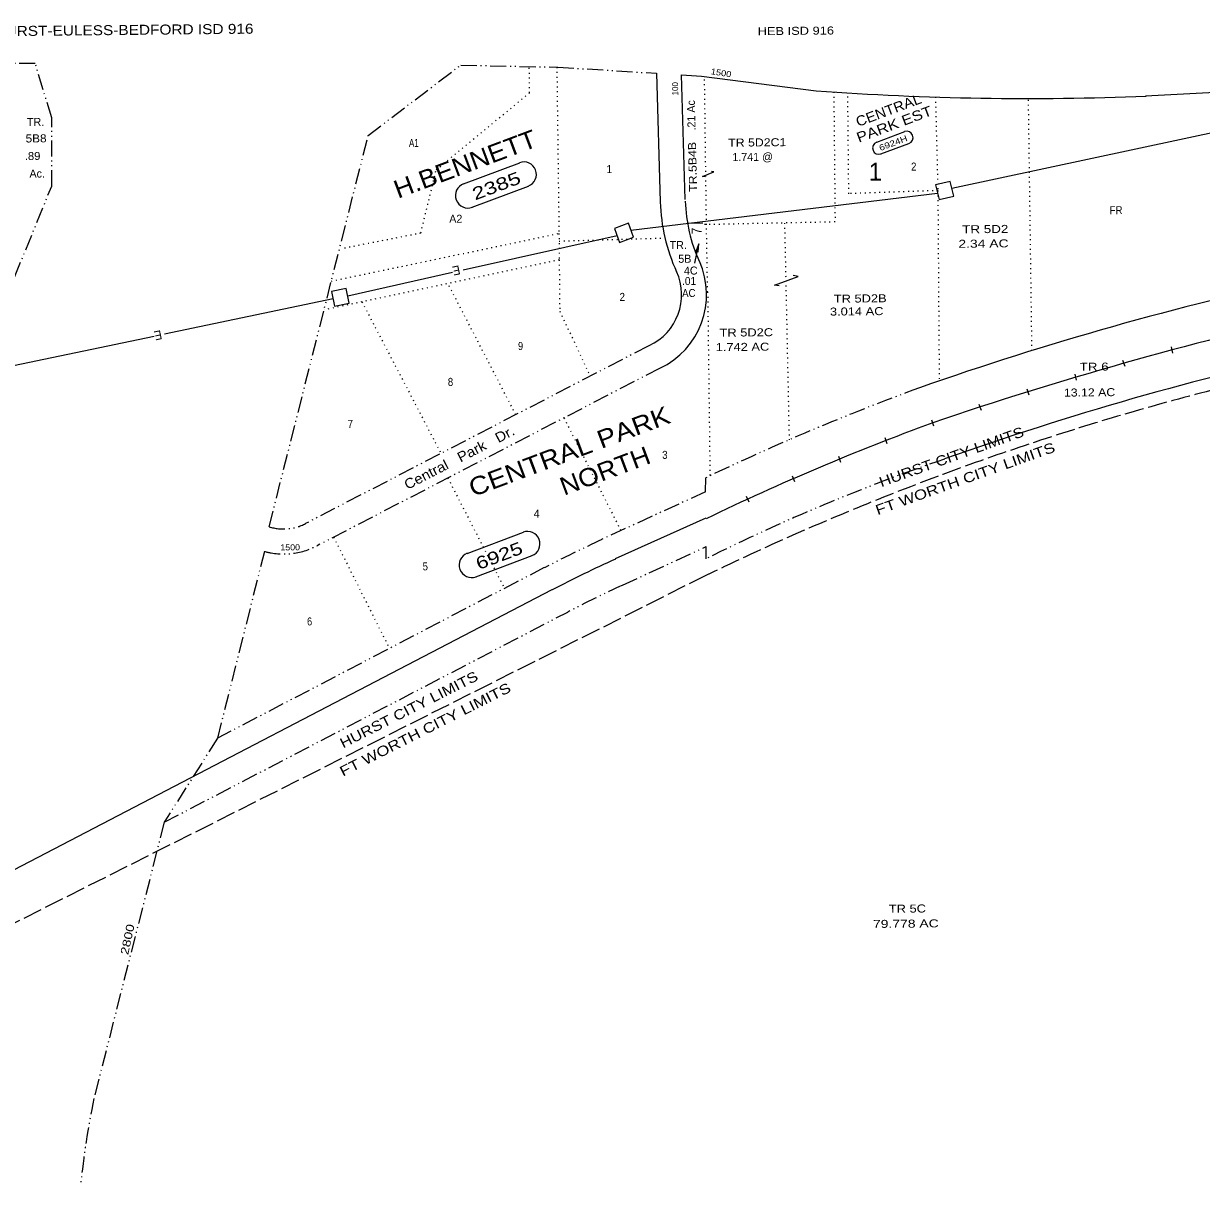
# Model space of a CAD drawing. Extents: x 2356373 to 2371954, y 6966197 to 6989612.
# Drawn here: x 2364566 to 2366920, y 6978229 to 6980550 of the extents above; entities that cross this region are included whole.
import ezdxf

# ---------------------------------------------------------------- set-up
doc = ezdxf.new("R2010")
doc.units = 0
doc.header["$LTSCALE"] = 6.4
for name, pattern in [('DASH_DOUBLE_DOT', [9.2, 5, -1.2, 0.3, -1.2, 0.3, -1.2]), ('DOTTED', [1.5, 0.3, -1.2]), ('LONG_DASHED', [7.5, 6, -1.5])]:
    doc.linetypes.add(name, pattern=pattern)
for name, color, linetype in [('10', 7, 'Continuous'), ('11', 7, 'Continuous'), ('18', 7, 'Continuous'), ('21', 7, 'Continuous'), ('22', 7, 'Continuous'), ('24', 7, 'Continuous'), ('26', 7, 'Continuous')]:
    doc.layers.add(name, color=color, linetype=linetype)
for name, color, linetype, lineweight in [('12', 7, 'Continuous', 13), ('13', 7, 'Continuous', 13), ('15', 7, 'Continuous', 13), ('16', 7, 'DOTTED', 13), ('17', 7, 'Continuous', 13), ('19', 7, 'Continuous', 13), ('27', 7, 'LONG_DASHED', 13), ('30', 7, 'Continuous', 13), ('5', 7, 'DOTTED', 13), ('6', 7, 'DOTTED', 13), ('63', 7, 'Continuous', 13), ('7', 7, 'Continuous', 13)]:
    doc.layers.add(name, color=color, linetype=linetype, lineweight=lineweight)

msp = doc.modelspace()

# ---------------------------------------------------------------- linework, layer by layer
at = {"layer": '13'}
for points in [[(2365927.993, 6980244.159), (2365922.987, 6980245.011), (2365945.896, 6980253.733), (2365940.888, 6980254.583)], [(2366076.098, 6980025.973), (2366067.085, 6980027.585), (2366113.899, 6980045.14), (2366103.885, 6980046.841)]]:
    msp.add_lwpolyline(points, dxfattribs=at)
at = {"layer": '15', "linetype": 'DASH_DOUBLE_DOT'}
for p, q in [((2364589.777, 6980470.563), (2363073.67, 6980456.459)), ((2364622.786, 6980361.715), (2364589.777, 6980470.563)), ((2365255.12, 6980326.876), (2365439.922, 6980467.256)), ((2365439.922, 6980467.256), (2365633.921, 6980463.112)), ((2365633.921, 6980463.112), (2365830.989, 6980450.852)), ((2364622.804, 6980225.661), (2364622.786, 6980361.715)), ((2365057.174, 6979545.012), (2365255.12, 6980326.876)), ((2364481.726, 6979880.127), (2364622.804, 6980225.661)), ((2365815.512, 6979906.376), (2365129.982, 6979551.465)), ((2365838.492, 6979861.983), (2365152.962, 6979507.073)), ((2365929.175, 6979615.039), (2365929.304, 6979642.623)), ((2365929.175, 6979615.039), (2365721.168, 6979519.421)), ((2365047.682, 6979495.709), (2364953.843, 6979122.608)), ((2365763.051, 6979428.559), (2365930.251, 6979505.479)), ((2365930.312, 6979481.016), (2365930.251, 6979505.479)), ((2365606.752, 6979463.311), (2364953.842, 6979122.619)), ((2364847.512, 6978954.669), (2365653.609, 6979374.696))]:
    msp.add_line(p, q, dxfattribs=at)
at = {"layer": '15'}
for p, q in [((2365830.989, 6980450.852), (2365838.51, 6980193.995)), ((2365921.02, 6980445.338), (2366150.247, 6980415.898)), ((2367466.67, 6980438.925), (2366808.177, 6980405.165))]:
    msp.add_line(p, q, dxfattribs=at)
msp.add_lwpolyline([(2365888.451, 6980198.684), (2365881.007, 6980447.744), (2365921.02, 6980445.338)], dxfattribs=at)
at = {"layer": '15', "linetype": 'DASH_DOUBLE_DOT'}
msp.add_lwpolyline([(2364953.843, 6979122.608), (2364847.512, 6978954.669), (2364706.931, 6978402.725)], dxfattribs=at)
at = {"layer": '15'}
for centre, radius, start, end in [((2366574.709, 6986260.708), 5860.153, 265.84276, 272.29276), ((2366198.314, 6980204.226), 359.887, 181.63276, 204.57276), ((2366198.314, 6980204.226), 309.902, 181.63276, 204.57276), ((2365769.009, 6980008.479), 162.158, 295.00891, 24.34056), ((2365769.009, 6980008.479), 112.174, 295.00891, 24.34056), ((2368547.021, 6973554.477), 6640.107, 102.28276, 109.26276), ((2368515.137, 6973747.013), 6296.815, 102.37276, 109.56276)]:
    msp.add_arc(centre, radius, start, end, dxfattribs=at)
at = {"layer": '15', "linetype": 'DASH_DOUBLE_DOT'}
for centre, radius, start, end in [((2368034.591, 6975240.593), 4879.562, 110.11276, 115.55966), ((2367642.685, 6976055.925), 3829.293, 108.83276, 116.56276), ((2365085.839, 6979635.657), 95.067, 252.45151, 297.60323), ((2366809.076, 6977158.44), 2599.181, 114.72276, 117.53276), ((2365085.839, 6979635.657), 145.051, 254.7498, 297.60323), ((2366809.076, 6977158.44), 2499.212, 114.72276, 117.53276), ((2366509.361, 6978037.11), 1839.139, 168.53327, 174.00604)]:
    msp.add_arc(centre, radius, start, end, dxfattribs=at)
at = {"layer": '16'}
for p, q in [((2365631.922, 6980463.092), (2365636.185, 6980130.923)), ((2366581.234, 6979896.671), (2366574.285, 6980400.468)), ((2365933.254, 6980013.972), (2365937.858, 6979647.016))]:
    msp.add_line(p, q, dxfattribs=at)
for points in [[(2366388.306, 6980403.44), (2366393.141, 6980216.538), (2366215.251, 6980210.291), (2366213.273, 6980411.618)], [(2365181.411, 6980035.72), (2365636.185, 6980130.923), (2365636.702, 6980078.143), (2365166.859, 6979978.243)]]:
    msp.add_lwpolyline(points, dxfattribs=at)
at = {"layer": '17'}
for p, q in [((2366271.223, 6980313.214), (2366327.002, 6980334.255)), ((2366279.451, 6980289.8), (2366335.229, 6980310.843)), ((2365445.261, 6980230.121), (2365557.816, 6980272.215)), ((2365462.716, 6980183.305), (2365575.27, 6980225.499)), ((2365452.511, 6979491.889), (2365565.067, 6979534.084)), ((2365469.967, 6979445.174), (2365582.523, 6979487.267))]:
    msp.add_line(p, q, dxfattribs=at)
for centre, radius, start, end in [((2366331.115, 6980322.6), 12.496, 290.56276, 110.56276), ((2366275.337, 6980301.557), 12.496, 110.56276, 290.56276), ((2365566.044, 6980248.902), 24.992, 290.56276, 110.56276), ((2365454.488, 6980206.718), 24.992, 110.56276, 290.56276), ((2365573.295, 6979510.671), 24.992, 290.56276, 110.56276), ((2365461.738, 6979468.586), 24.992, 110.56276, 290.56276)]:
    msp.add_arc(centre, radius, start, end, dxfattribs=at)
at = {"layer": '27'}
msp.add_line((2365930.813, 6979448.2), (2364369.938, 6978663.674), dxfattribs=at)
at = {"layer": '27', "linetype": 'Continuous'}
msp.add_line((2365934.791, 6979450.338), (2365930.813, 6979448.2), dxfattribs=at)
at = {"layer": '27'}
msp.add_arc((2368278.864, 6974595.465), 5390.901, 84.45176, 115.76276, dxfattribs=at)
at = {"layer": '30'}
for p, q in [((2366859.087, 6979904.1), (2366862.205, 6979892.032)), ((2366762.374, 6979877.455), (2366766.49, 6979865.499)), ((2366762.374, 6979877.455), (2366766.49, 6979865.499)), ((2366666.673, 6979849.623), (2366669.789, 6979837.658)), ((2366666.673, 6979849.623), (2366669.789, 6979837.658)), ((2366570.985, 6979820.49), (2366575.101, 6979808.533)), ((2366475.309, 6979790.058), (2366479.425, 6979778.201)), ((2366380.646, 6979758.436), (2366384.759, 6979746.68)), ((2366287.017, 6979723.127), (2366291.131, 6979711.47)), ((2366194.407, 6979685.926), (2366198.52, 6979674.27)), ((2366101.816, 6979646.827), (2366106.927, 6979635.38)), ((2366010.243, 6979605.939), (2366015.352, 6979594.592))]:
    msp.add_line(p, q, dxfattribs=at)
at = {"layer": '5'}
for p, q in [((2366393.141, 6980216.538), (2366395.878, 6979836.165)), ((2366086.859, 6980151.746), (2366096.112, 6979718.652))]:
    msp.add_line(p, q, dxfattribs=at)
at = {"layer": '5', "linetype": 'Continuous'}
msp.add_line((2365923.905, 6980151.543), (2365892.919, 6980151.039), dxfattribs=at)
at = {"layer": '5'}
for points in [[(2365933.254, 6980013.972), (2365930.933, 6980148.514), (2365926.985, 6980444.576)], [(2366185.262, 6980413.441), (2366187.812, 6980153.837), (2365923.935, 6980148.445)]]:
    msp.add_lwpolyline(points, dxfattribs=at)
at = {"layer": '5', "linetype": 'Continuous'}
msp.add_lwpolyline([(2365907.692, 6980071.806), (2365915.315, 6980110.07), (2365909.466, 6980094.918), (2365914.475, 6980093.867), (2365915.315, 6980110.07)], dxfattribs=at)
for points in [[(2365914.358, 6980105.662), (2365910.459, 6980095.527), (2365914.465, 6980094.767)], [(2365913.399, 6980101.454), (2365911.453, 6980096.136), (2365913.457, 6980095.757)]]:
    msp.add_lwpolyline(points, close=True, dxfattribs=at)
msp.add_arc((2368819.274, 6972605.206), 7551.22, 102.75276, 108.82276, dxfattribs=at)
at = {"layer": '6'}
for p, q in [((2365636.334, 6980115.728), (2365848.216, 6980121.908)), ((2365549.964, 6979768.893), (2365414.226, 6980030.869)), ((2365242.632, 6979994.292), (2365400.493, 6979691.516)), ((2365646.162, 6979762.409), (2365759.988, 6979536.897)), ((2365414.134, 6979642.282), (2365527.32, 6979421.862)), ((2365186.045, 6979524.202), (2365297.418, 6979302.016))]:
    msp.add_line(p, q, dxfattribs=at)
for points in [[(2365207.582, 6980102.12), (2365360.246, 6980132.111), (2365391, 6980258.079), (2365577.441, 6980411.671), (2365576.931, 6980463.652)], [(2365636.702, 6980078.143), (2365637.71, 6979975.579), (2365698.579, 6979845.832)]]:
    msp.add_lwpolyline(points, dxfattribs=at)
at = {"layer": '63'}
for p, q in [((2365929.692, 6979562.358), (2365748.544, 6979480.6)), ((2365622.181, 6979419.174), (2360651.928, 6976831.733))]:
    msp.add_line(p, q, dxfattribs=at)
for centre, radius, start, end in [((2368105.458, 6975048.64), 5009.321, 110.11276, 115.73826), ((2366800.083, 6977157.952), 2549.197, 114.34276, 117.50276)]:
    msp.add_arc(centre, radius, start, end, dxfattribs=at)
at = {"layer": '7'}
for p, q in [((2366421.088, 6980221.11), (2367025.656, 6980350.516)), ((2365780.081, 6980137.435), (2366392.69, 6980211.535)), ((2365444.841, 6980058.013), (2365752.193, 6980126.964)), ((2365214.141, 6980006.26), (2365423.773, 6980053.287)), ((2365184.991, 6980000.015), (2364848.254, 6979929.505)), ((2364827.292, 6979925.121), (2364451.037, 6979846.335))]:
    msp.add_line(p, q, dxfattribs=at)
for points in [[(2366395.843, 6980198.989), (2366424.93, 6980205.613), (2366417.633, 6980234.983), (2366388.556, 6980228.359)], [(2365757.328, 6980112.918), (2365785.219, 6980123.39), (2365774.945, 6980151.481), (2365747.054, 6980141.01)], [(2365187.944, 6979985.359), (2365217.105, 6979991.603), (2365211.189, 6980020.918), (2365182.027, 6980014.672)]]:
    msp.add_lwpolyline(points, close=True, dxfattribs=at)

# ---------------------------------------------------------------- texts
at = {"layer": '10'}
for s, p in [('TR.', (2364573.359, 6980345.523)), ('TR.', (2365857.433, 6980099.506)), ('5B', (2365874.697, 6980072.283)), ('4C', (2365885.926, 6980048.599))]:
    msp.add_text(s, height=15.99, rotation=0.563, dxfattribs=at).set_placement(p)
for s, rotation, width, p in [('5B8', 0.563, 1.1, (2364570.684, 6980312.606)), ('TR 5D2C1', 0.563, 1.15, (2365974.39, 6980304.2)), ('TR.5B4B', 91.348, 1.15, (2365912.292, 6980214.214)), ('TR 5D2', 0.563, 1.25, (2366441.967, 6980131.139)), ('TR 5D2B', 0.563, 1.2, (2366185.398, 6979992.455)), ('TR 5D2C', 0.563, 1.2, (2365957.126, 6979924.631)), ('TR 6', 0.563, 1.25, (2366676.604, 6979856.418)), ('TR 5C', 0.563, 1.2, (2366295.342, 6978773.761))]:
    msp.add_text(s, height=15.99, rotation=rotation, dxfattribs=dict(at, width=width)).set_placement(p)
at = {"layer": '11'}
for s, rotation, p in [('.21 Ac', 91.348, (2365909.089, 6980336.749)), ('1.741 @', 0.563, (2365982.672, 6980275.488)), ('Ac.', 0.563, (2364578.371, 6980242.401))]:
    msp.add_text(s, height=15.99, rotation=rotation, dxfattribs=at).set_placement(p)
for s, width, p in [('.89', 1.05, (2364569.029, 6980277.498)), ('2.34 AC', 1.3, (2366434.253, 6980102.172)), ('.01', 0.95, (2365882.133, 6980027.768)), ('AC', 0.9, (2365882.368, 6980003.776)), ('3.014 AC', 1.2, (2366177.652, 6979966.787)), ('1.742 AC', 1.2, (2365949.411, 6979895.763)), ('13.12 AC', 1.15, (2366645.118, 6979804.923)), ('79.778 AC', 1.3, (2366263.648, 6978743.458))]:
    msp.add_text(s, height=15.99, rotation=0.563, dxfattribs=dict(at, width=width)).set_placement(p)
at = {"layer": '12'}
for s, width, p in [('A1', 0.75, (2365336.566, 6980303.733)), ('2', 0.9, (2366339.762, 6980256.503)), ('FR', 0.9, (2366736.514, 6980169.223)), ('2', 0.9, (2365757.477, 6979996.151)), ('9', 0.85, (2365554.493, 6979898.083)), ('8', 0.9, (2365414.237, 6979826.324)), ('7', 0.9, (2365214.115, 6979742.38)), ('3', 0.9, (2365842.554, 6979680.571)), ('5', 0.9, (2365363.87, 6979457.827)), ('6', 0.85, (2365133.013, 6979347.79))]:
    msp.add_text(s, height=15.99, rotation=0.563, dxfattribs=dict(at, width=width)).set_placement(p)
for s, p in [('1', (2365730.976, 6980251.422)), ('A2', (2365417.034, 6980152.164)), ('4', (2365585.776, 6979563.18))]:
    msp.add_text(s, height=15.99, rotation=0.563, dxfattribs=at).set_placement(p)
at = {"layer": '17'}
for s, height, width, p in [('6924H', 12, 1.25, (2366278.395, 6980295.49)), ('2385', 24.99, 1.35, (2365468.583, 6980196.758)), ('6925', 24.99, 1.3, (2365475.833, 6979458.528))]:
    msp.add_text(s, height=height, rotation=20.563, dxfattribs=dict(at, width=width)).set_placement(p)
at = {"layer": '18'}
for s, height, width, p in [('CENTRAL', 19.99, 1.1, (2366233.934, 6980343.639)), ('PARK EST', 19.99, 1.2, (2366235.244, 6980312.06)), ('H.BENNETT', 35.99, 1.1, (2365314.59, 6980200.145)), ('CENTRAL PARK', 35.99, 1.15, (2365464.405, 6979604.176)), ('NORTH', 35.99, 1.1, (2365646.33, 6979606.862))]:
    msp.add_text(s, height=height, rotation=20.563, dxfattribs=dict(at, width=width)).set_placement(p)
at = {"layer": '19', "width": 1.1}
msp.add_text('Central   Park   Dr.', height=19.99, rotation=27.199, dxfattribs=at).set_placement((2365333.448, 6979618.576))
at = {"layer": '21'}
for s, height, width, p in [('HURST-EULESS-BEDFORD ISD 916', 19.99, 1.15, (2364508.407, 6980524.867)), ('HEB ISD 916', 15.99, 1.2, (2366033.187, 6980526.918))]:
    msp.add_text(s, height=height, rotation=0.563, dxfattribs=dict(at, width=width)).set_placement(p)
at = {"layer": '22'}
msp.add_text('1', height=35.99, rotation=0.563, dxfattribs=at).set_placement((2366254.986, 6980236.075))
at = {"layer": '24'}
for s, height, rotation, width, p in [('1500', 12, 350.865, 1.15, (2365938.978, 6980449.113)), ('1500', 12, 0.563, 1.1, (2365079.555, 6979497.623)), ('2800', 15.99, 77.846, 1.3, (2364775.371, 6978688.838))]:
    msp.add_text(s, height=height, rotation=rotation, dxfattribs=dict(at, width=width)).set_placement(p)
msp.add_text('100', height=12, rotation=90.563, dxfattribs=at).set_placement((2365874.413, 6980406.59))
at = {"layer": '26'}
for s, rotation, width, p in [('HURST CITY LIMITS', 19.657, 1.2, (2366280.212, 6979623.998)), ('FT WORTH CITY LIMITS', 19.657, 1.25, (2366272.827, 6979568.084)), ('HURST CITY LIMITS', 26.844, 1.2, (2365204.855, 6979102.081)), ('FT WORTH CITY LIMITS', 26.844, 1.25, (2365204.522, 6979045.683))]:
    msp.add_text(s, height=19.99, rotation=rotation, dxfattribs=dict(at, width=width)).set_placement(p)
at = {"layer": '5', "width": 0.9}
msp.add_text('7', height=19.99, rotation=90.563, dxfattribs=at).set_placement((2365921.124, 6980129.323))
at = {"layer": '7', "width": 0.95}
for p in [(2365436.681, 6980067.42), (2364840.792, 6979937.899)]:
    msp.add_text('E', height=17.99, rotation=192.043, dxfattribs=at).set_placement(p)

doc.saveas('drawing.dxf')
